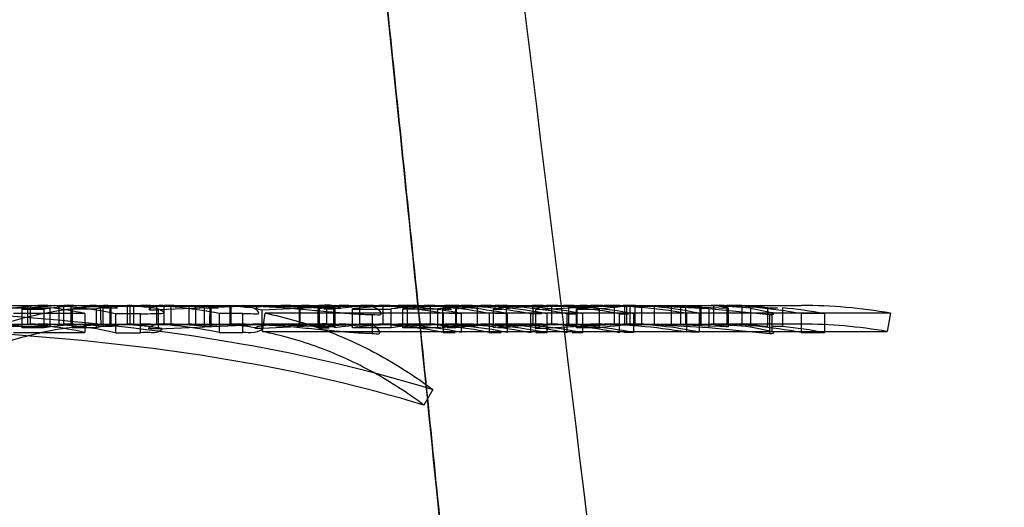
# Model space of a CAD drawing. Header units: millimetres. Extents: x 0 to 297, y 0 to 210.
# Tile 304 of 455: x 146.267 to 146.3778, y 160.1018 to 160.1568. Entities that reach past the tile are written whole.
import ezdxf

# ---------------------------------------------------------------- set-up
doc = ezdxf.new("R2010")
doc.units = ezdxf.units.MM
doc.header["$LTSCALE"] = 16.335
doc.layers.add('INTFCLR_144815', color=7, linetype='CONTINUOUS')

msp = doc.modelspace()

# ---------------------------------------------------------------- linework, layer by layer
at = {"layer": 'INTFCLR_144815', "color": 9, "linetype": 'Continuous'}
for p, q in [((146.2270175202, 160.1245782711), (146.3549629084, 160.1245782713)), ((146.2727495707, 160.1224777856), (146.2727495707, 160.1245778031)), ((146.277091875, 160.1243150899), (146.277091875, 160.1222051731)), ((146.2840045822, 160.1224780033), (146.2840045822, 160.124578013)), ((146.2884507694, 160.1243227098), (146.2884507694, 160.1222130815)), ((146.3006759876, 160.1245782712), (146.3006759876, 160.1224782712)), ((146.3015070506, 160.1224782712), (146.3015070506, 160.1245782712)), ((146.305200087, 160.1245782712), (146.305200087, 160.1224782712)), ((146.3078594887, 160.1224782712), (146.3078594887, 160.1245782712)), ((146.3250576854, 160.1219629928), (146.3250576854, 160.1240817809)), ((146.2805667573, 160.1215152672), (146.2805667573, 160.1236506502)), ((146.2920555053, 160.1215341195), (146.2920555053, 160.1236687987)), ((146.3513504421, 160.1235663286), (146.3513504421, 160.1214276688)), ((146.2659169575, 160.1224782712), (146.2730516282, 160.1224782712)), ((146.2755687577, 160.1224782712), (146.2769051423, 160.1224782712)), ((146.2770518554, 160.1224782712), (146.2836085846, 160.1224782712)), ((146.2863333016, 160.1224782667), (146.2921369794, 160.1224782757)), ((146.302526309, 160.1224782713), (146.2932011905, 160.1224782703)), ((146.3029137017, 160.1224782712), (146.3067744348, 160.1224782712)), ((146.3073896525, 160.1224782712), (146.3107328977, 160.1224782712)), ((146.312493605, 160.1224782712), (146.3164388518, 160.1224782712)), ((146.3166769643, 160.1224782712), (146.3246534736, 160.1224782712)), ((146.3262889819, 160.1224782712), (146.3338668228, 160.1224782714)), ((146.3348826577, 160.1224782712), (146.3462653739, 160.1224782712)), ((146.3549629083, 160.1224782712), (146.3473899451, 160.1224782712))]:
    msp.add_line(p, q, dxfattribs=at)
at = {"layer": 'INTFCLR_144815', "color": 6, "linetype": 'Continuous'}
for p, q in [((146.2649895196, 160.1241883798), (146.2687341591, 160.1245782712)), ((146.265112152, 160.1243279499), (146.2703634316, 160.1243279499)), ((146.2672171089, 160.1220682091), (146.2672171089, 160.124183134)), ((146.2672171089, 160.1241803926), (146.2696947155, 160.1241803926)), ((146.2678826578, 160.1224782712), (146.2678826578, 160.1245782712)), ((146.2681319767, 160.1245782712), (146.2681319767, 160.1224782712)), ((146.2696947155, 160.1220653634), (146.2696947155, 160.1241803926)), ((146.2703634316, 160.1243240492), (146.2703634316, 160.1222144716)), ((146.2713419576, 160.1245782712), (146.2713419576, 160.1224782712)), ((146.2719133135, 160.1224777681), (146.2719133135, 160.1245778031)), ((146.2727495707, 160.1245778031), (146.2719133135, 160.1245778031)), ((146.2772165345, 160.1245059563), (146.2727495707, 160.1245778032)), ((146.2728631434, 160.1241839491), (146.2728631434, 160.1220690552)), ((146.2728631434, 160.1241839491), (146.2755692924, 160.1241839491)), ((146.2755692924, 160.1241881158), (146.2755692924, 160.1220733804)), ((146.2759982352, 160.1245128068), (146.2760845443, 160.122415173)), ((146.2759982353, 160.1245128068), (146.3435080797, 160.1245128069)), ((146.2763595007, 160.1243147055), (146.277091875, 160.1243150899)), ((146.2763595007, 160.1222047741), (146.2763595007, 160.1243147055)), ((146.2770518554, 160.124578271), (146.2797564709, 160.124505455)), ((146.2772165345, 160.1245059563), (146.2772165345, 160.1224032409)), ((146.2791013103, 160.1224782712), (146.2791013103, 160.1245782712)), ((146.2793350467, 160.1245782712), (146.2793350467, 160.1224782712)), ((146.2797564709, 160.1245054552), (146.2797564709, 160.122402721)), ((146.2823632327, 160.1245782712), (146.2823632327, 160.1224782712)), ((146.2947082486, 160.1245782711), (146.2825637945, 160.1240791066)), ((146.2825637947, 160.121960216), (146.2825637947, 160.1240791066)), ((146.2832202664, 160.1224780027), (146.2832202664, 160.1245780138)), ((146.2840045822, 160.1245780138), (146.2832202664, 160.1245780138)), ((146.2883676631, 160.1245092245), (146.2840045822, 160.1245780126)), ((146.2859971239, 160.1245718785), (146.2863332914, 160.1245782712)), ((146.2859971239, 160.1245718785), (146.2859971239, 160.1224716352)), ((146.2867866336, 160.1245087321), (146.2860248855, 160.1245133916)), ((146.2867866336, 160.1245087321), (146.2860248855, 160.1245133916)), ((146.2921369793, 160.1245782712), (146.2867866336, 160.1245087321)), ((146.2867866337, 160.1224061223), (146.2867866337, 160.1245087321)), ((146.2877651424, 160.1243226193), (146.2884507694, 160.1243227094)), ((146.2877651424, 160.1222129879), (146.2877651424, 160.1243226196)), ((146.2907206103, 160.1245092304), (146.2880495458, 160.1245782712)), ((146.2883676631, 160.1224066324), (146.2883968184, 160.1245782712)), ((146.2905991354, 160.1245782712), (146.2905991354, 160.1224782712)), ((146.2907206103, 160.1245092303), (146.2907206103, 160.122406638)), ((146.2932011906, 160.1245782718), (146.302327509, 160.1242664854)), ((146.2942404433, 160.124094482), (146.3045160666, 160.124578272)), ((146.2942404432, 160.121976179), (146.2942404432, 160.1240944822)), ((146.2984319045, 160.1224782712), (146.2984319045, 160.1245782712)), ((146.302526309, 160.1245782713), (146.298489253, 160.1245122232)), ((146.298489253, 160.1245122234), (146.298489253, 160.1224097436)), ((146.2995339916, 160.1245782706), (146.2986787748, 160.1245702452)), ((146.2995339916, 160.1245782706), (146.2986787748, 160.1245702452)), ((146.3005584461, 160.1220725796), (146.3005584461, 160.1241873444)), ((146.3023275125, 160.1221547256), (146.3023275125, 160.1242664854)), ((146.3024283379, 160.1241876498), (146.3024283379, 160.1220728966)), ((146.3044291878, 160.1220697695), (146.3044291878, 160.1241846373)), ((146.3044291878, 160.1241821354), (146.3087611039, 160.1241821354)), ((146.3087611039, 160.1220671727), (146.3087611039, 160.1241821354)), ((146.3100670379, 160.1220704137), (146.3100670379, 160.1241852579)), ((146.3100670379, 160.1241828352), (146.3140301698, 160.1241828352)), ((146.3105738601, 160.1245408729), (146.3118710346, 160.1245741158)), ((146.3131397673, 160.1245416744), (146.3105738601, 160.1245416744)), ((146.3105738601, 160.1245408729), (146.3105738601, 160.1224394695)), ((146.3131397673, 160.1245416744), (146.3131397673, 160.1224403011)), ((146.3140301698, 160.1220678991), (146.3140301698, 160.1241828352)), ((146.3145878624, 160.1220717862), (146.3145878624, 160.1241865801)), ((146.3145878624, 160.1241804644), (146.3155610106, 160.1241804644)), ((146.3160474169, 160.1220654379), (146.3160474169, 160.1241804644)), ((146.3160974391, 160.12454053), (146.3174155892, 160.1245740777)), ((146.3184503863, 160.1245414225), (146.3160974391, 160.1245414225)), ((146.3160974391, 160.12454053), (146.3160974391, 160.1224391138)), ((146.3184503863, 160.1245414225), (146.3184503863, 160.1224400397)), ((146.3202390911, 160.1241784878), (146.3202390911, 160.122063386)), ((146.3202390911, 160.1241784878), (146.3212120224, 160.1241784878)), ((146.321714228, 160.1245566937), (146.3216986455, 160.1220691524)), ((146.321714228, 160.1245566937), (146.3247268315, 160.1245566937)), ((146.3247268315, 160.1245566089), (146.3247268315, 160.1224557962)), ((146.3350116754, 160.124578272), (146.3250576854, 160.1240817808)), ((146.326804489, 160.1245782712), (146.326804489, 160.1224782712)), ((146.3287626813, 160.1224782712), (146.3287626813, 160.1245782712)), ((146.3296145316, 160.1220693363), (146.3296145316, 160.1241842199)), ((146.3296145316, 160.1241804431), (146.332227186, 160.1241804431)), ((146.3338668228, 160.1245782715), (146.3296648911, 160.1245065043)), ((146.329664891, 160.1245065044), (146.329664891, 160.1224038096)), ((146.330844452, 160.1245782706), (146.3300207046, 160.1245690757)), ((146.330844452, 160.1245782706), (146.3300207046, 160.1245690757)), ((146.332227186, 160.122065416), (146.332227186, 160.1241804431)), ((146.3338773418, 160.1245782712), (146.3338773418, 160.1224782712)), ((146.3350823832, 160.1224782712), (146.3350823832, 160.1245782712)), ((146.3352501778, 160.1245446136), (146.3365452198, 160.1245745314)), ((146.3352501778, 160.1245446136), (146.3352501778, 160.1224433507)), ((146.33561738, 160.1245782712), (146.33561738, 160.1224782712)), ((146.3361835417, 160.1245782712), (146.3361835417, 160.1224782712)), ((146.3362266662, 160.1223826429), (146.3362266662, 160.1244861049)), ((146.3369590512, 160.1245456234), (146.3369590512, 160.1224443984)), ((146.3375096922, 160.1245782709), (146.3445357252, 160.1242257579)), ((146.338359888, 160.1245782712), (146.338359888, 160.1224782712)), ((146.3388003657, 160.1245782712), (146.346691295, 160.1242678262)), ((146.3403336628, 160.1224782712), (146.3403336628, 160.1245782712)), ((146.341388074, 160.1224782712), (146.341388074, 160.1245782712)), ((146.3419090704, 160.1245782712), (146.3419090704, 160.1224782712)), ((146.3436077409, 160.122415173), (146.3435080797, 160.1245128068)), ((146.3436179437, 160.1245782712), (146.3436179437, 160.1224782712)), ((146.3445357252, 160.124225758), (146.3445357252, 160.1221124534)), ((146.3445357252, 160.1242257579), (146.3513504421, 160.1235663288)), ((146.3450966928, 160.1224184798), (146.3450966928, 160.1245206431)), ((146.3467474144, 160.1242892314), (146.3457522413, 160.124474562)), ((146.3467474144, 160.1242892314), (146.3457522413, 160.124474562)), ((146.3465370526, 160.1245725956), (146.3465370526, 160.1224723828)), ((146.346691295, 160.1242678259), (146.346691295, 160.1221561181)), ((146.348245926, 160.1245721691), (146.3471066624, 160.1245721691)), ((146.348245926, 160.1245721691), (146.348245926, 160.1224719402)), ((146.3492312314, 160.1242596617), (146.3516101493, 160.1237801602)), ((146.3492312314, 160.1242596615), (146.3492312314, 160.122147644)), ((146.3511130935, 160.1243191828), (146.3511130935, 160.1222094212)), ((146.3511130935, 160.1243191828), (146.3522523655, 160.1243191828)), ((146.3528219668, 160.1243146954), (146.3528219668, 160.1222047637)), ((146.274274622, 160.1236835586), (146.2662444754, 160.1236835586)), ((146.274274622, 160.1236835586), (146.274274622, 160.1215494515)), ((146.2805667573, 160.1236506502), (146.277741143, 160.1236429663)), ((146.277741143, 160.1236429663), (146.277741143, 160.1215072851)), ((146.2920555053, 160.1236687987), (146.2894220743, 160.1236611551)), ((146.2894220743, 160.1236611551), (146.2894220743, 160.1215261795)), ((146.2942710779, 160.1216414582), (146.294584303, 160.1237100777)), ((146.3649694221, 160.1237100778), (146.294584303, 160.1237100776)), ((146.3066230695, 160.1235616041), (146.3066230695, 160.1214227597)), ((146.3146274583, 160.1236707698), (146.3146274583, 160.1215361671)), ((146.3166531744, 160.1236759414), (146.3153026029, 160.1236759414)), ((146.3166531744, 160.1236759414), (146.3166531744, 160.1215415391)), ((146.3197852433, 160.1236811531), (146.3197852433, 160.1215469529)), ((146.3218109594, 160.1236759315), (146.3204605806, 160.1236759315)), ((146.3218109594, 160.1236759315), (146.3218109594, 160.1215415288)), ((146.3244359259, 160.1236362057), (146.3244359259, 160.1215002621)), ((146.3263058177, 160.1236359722), (146.3263058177, 160.1215000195)), ((146.3285455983, 160.1236453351), (146.3297229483, 160.1236453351)), ((146.3285455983, 160.1236433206), (146.3285455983, 160.1215076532)), ((146.3303116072, 160.1236453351), (146.3303116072, 160.1215097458)), ((146.334422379, 160.1236525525), (146.3354958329, 160.1236534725)), ((146.334422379, 160.1236501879), (146.334422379, 160.1215147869)), ((146.3360325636, 160.1236525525), (146.3360325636, 160.1215172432)), ((146.342028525, 160.1236953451), (146.342028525, 160.1215616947)), ((146.3434517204, 160.1236958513), (146.3434517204, 160.1215622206)), ((146.3516101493, 160.1237801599), (146.3516101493, 160.1216497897)), ((146.3575382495, 160.1236627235), (146.3549255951, 160.1236627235)), ((146.3549255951, 160.1236571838), (146.3549255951, 160.1215220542)), ((146.3575382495, 160.1236627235), (146.3575382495, 160.1215278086)), ((146.3649694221, 160.1237100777), (146.3646077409, 160.1216414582)), ((146.2703634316, 160.1222185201), (146.265112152, 160.1222185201)), ((146.2696947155, 160.1220653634), (146.2672171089, 160.1220653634)), ((146.2719133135, 160.1224777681), (146.2727495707, 160.1224777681)), ((146.2772165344, 160.1224032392), (146.2727495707, 160.1224777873)), ((146.2755692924, 160.1220690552), (146.2728631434, 160.1220690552)), ((146.2730516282, 160.1224782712), (146.2755687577, 160.1224782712)), ((146.3436077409, 160.122415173), (146.2760845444, 160.122415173)), ((146.277091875, 160.1222051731), (146.2763595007, 160.1222047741)), ((146.2769051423, 160.1224782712), (146.2770518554, 160.1224782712)), ((146.2797564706, 160.122402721), (146.2770518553, 160.1224782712)), ((146.2825637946, 160.121960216), (146.2947082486, 160.1224782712)), ((146.2832202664, 160.1224780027), (146.2840045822, 160.1224780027)), ((146.2836085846, 160.1224782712), (146.2863333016, 160.1224782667)), ((146.2840045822, 160.1224780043), (146.288367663, 160.1224066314)), ((146.2859526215, 160.1224595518), (146.2867866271, 160.1224061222)), ((146.2859526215, 160.1224595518), (146.2867866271, 160.1224061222)), ((146.2863333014, 160.1224782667), (146.2859971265, 160.1224716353)), ((146.2867866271, 160.1224061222), (146.2921369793, 160.1224782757)), ((146.2884507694, 160.1222130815), (146.2877651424, 160.1222129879)), ((146.2907206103, 160.122406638), (146.2880495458, 160.1224782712)), ((146.288367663, 160.1224066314), (146.2891376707, 160.122355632)), ((146.288367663, 160.1224066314), (146.2891376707, 160.122355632)), ((146.2921369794, 160.1224782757), (146.2932011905, 160.1224782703)), ((146.3023275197, 160.1221547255), (146.2932011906, 160.1224782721)), ((146.3045160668, 160.1224782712), (146.294240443, 160.121976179)), ((146.2984407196, 160.1224172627), (146.2993482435, 160.1224778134)), ((146.2984407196, 160.1224172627), (146.2993482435, 160.1224778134)), ((146.2984892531, 160.1224097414), (146.302526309, 160.1224782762)), ((146.302526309, 160.1224782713), (146.3029137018, 160.1224782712)), ((146.3087611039, 160.1220671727), (146.3044291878, 160.1220671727)), ((146.3067744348, 160.1224782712), (146.3073896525, 160.1224782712)), ((146.3140301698, 160.1220678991), (146.3100670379, 160.1220678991)), ((146.3105738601, 160.1224403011), (146.3131397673, 160.1224403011)), ((146.3107328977, 160.1224782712), (146.312493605, 160.1224782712)), ((146.3125198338, 160.1224782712), (146.3112223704, 160.122461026)), ((146.3160474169, 160.1220654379), (146.3150745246, 160.1220654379)), ((146.3160974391, 160.1224400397), (146.3184503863, 160.1224400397)), ((146.3164388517, 160.1224782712), (146.3166769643, 160.1224782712)), ((146.3180748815, 160.1224782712), (146.3167564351, 160.1224608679)), ((146.3216986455, 160.122063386), (146.3207258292, 160.122063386)), ((146.3247268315, 160.1224558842), (146.321714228, 160.1224558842)), ((146.3246534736, 160.1224782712), (146.3262889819, 160.1224782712)), ((146.3350116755, 160.1224782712), (146.3250576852, 160.1219629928)), ((146.332227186, 160.122065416), (146.3296145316, 160.122065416)), ((146.3296151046, 160.1224118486), (146.3305453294, 160.1224767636)), ((146.3296151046, 160.1224118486), (146.3305453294, 160.1224767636)), ((146.329664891, 160.1224038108), (146.3338668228, 160.12247827)), ((146.3338668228, 160.1224782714), (146.3348826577, 160.1224782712)), ((146.3371929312, 160.1224782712), (146.3358976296, 160.122462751)), ((146.3375096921, 160.1224782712), (146.3445357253, 160.1221124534)), ((146.3466912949, 160.1221561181), (146.3388003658, 160.1224782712)), ((146.3445357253, 160.1221124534), (146.3513504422, 160.1214276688)), ((146.3450966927, 160.1224184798), (146.3466912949, 160.1221561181)), ((146.3450966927, 160.1224184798), (146.3466912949, 160.1221561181)), ((146.3473899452, 160.1224782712), (146.3462653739, 160.1224782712)), ((146.3465370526, 160.1224719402), (146.3476765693, 160.1224719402)), ((146.3516101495, 160.1216497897), (146.3492312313, 160.122147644)), ((146.3528219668, 160.1222094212), (146.3516830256, 160.1222094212)), ((146.2662444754, 160.1215494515), (146.274274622, 160.1215494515)), ((146.277741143, 160.1215072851), (146.2805667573, 160.1215152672)), ((146.2894220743, 160.1215261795), (146.2920555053, 160.1215341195)), ((146.2942710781, 160.1216414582), (146.3646077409, 160.1216414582)), ((146.3146274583, 160.1215415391), (146.3159784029, 160.1215415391)), ((146.3197852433, 160.1215415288), (146.3211361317, 160.1215415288)), ((146.3303116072, 160.1215097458), (146.3291342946, 160.1215097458)), ((146.3360325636, 160.1215172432), (146.3349591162, 160.1215181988)), ((146.3549255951, 160.1215278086), (146.3575382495, 160.1215278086)), ((146.3134528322, 160.1151069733), (146.312457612, 160.1133493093))]:
    msp.add_line(p, q, dxfattribs=at)
for points in [[(146.3513504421, 160.1235663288), (146.3514121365, 160.1235666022), (146.3514694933, 160.1235676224), (146.3515225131, 160.1235693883), (146.3515712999, 160.1235719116), (146.35161575, 160.1235751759), (146.3516555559, 160.1235791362), (146.3516905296, 160.123583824), (146.3517208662, 160.1235891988), (146.3517468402, 160.1235951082), (146.351768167, 160.1236015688), (146.3517851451, 160.1236085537), (146.3517989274, 160.1236158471), (146.3518099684, 160.1236233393), (146.3518178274, 160.1236311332), (146.3518223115, 160.123639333), (146.3518232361, 160.1236479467), (146.3518207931, 160.1236569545), (146.3518153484, 160.1236664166), (146.3518070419, 160.123676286), (146.3517957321, 160.1236865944), (146.3517813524, 160.1236975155), (146.3517646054, 160.1237089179), (146.3517447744, 160.1237209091), (146.3517196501, 160.123734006), (146.3516884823, 160.1237483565), (146.3516519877, 160.1237637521), (146.3516101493, 160.1237801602)], [(146.3513504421, 160.1214276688), (146.3514555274, 160.1214288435), (146.351549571, 160.1214322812), (146.3516275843, 160.1214379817), (146.3516913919, 160.1214461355), (146.3517419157, 160.1214565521), (146.3517788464, 160.1214686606), (146.3518038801, 160.121482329), (146.3518193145, 160.1214976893), (146.3518235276, 160.1215145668), (146.3518144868, 160.1215328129), (146.3517952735, 160.1215525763), (146.3517683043, 160.1215741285), (146.3517296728, 160.1215975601), (146.3516751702, 160.1216227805), (146.3516101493, 160.1216497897)]]:
    msp.add_lwpolyline(points, dxfattribs=at)
for centre, radius, start, end in [((146.2730555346, 160.0812495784), 0.0433287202, 90.0051656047, 97.744005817), ((146.2690057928, 160.0833244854), 0.0412537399, 77.77531255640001, 89.990039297), ((146.275568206, 160.0813246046), 0.04325365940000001, 89.99926914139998, 97.8044007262), ((146.2658532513, 160.0850118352), 0.0395701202, 77.712249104, 83.4552302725), ((146.271712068, 160.0834753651), 0.0411029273, 83.5077869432, 89.7194708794), ((146.2769239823, 160.1036957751), 0.0208826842, 90.0516917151, 101.2131780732), ((146.2795990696, 160.103579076), 0.0209991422, 90.021766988, 101.0637060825), ((146.2805474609, 160.08118666), 0.0433915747, 78.1984113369, 89.9921842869), ((146.2830696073, 160.0813311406), 0.043247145, 83.766854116, 89.8003995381), ((146.3067765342, 160.0749315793), 0.0496467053, 90.0024228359, 97.1950055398), ((146.3018050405, 160.5440137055), 0.4198266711, 269.9149355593, 270.0850644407), ((146.3086427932, 160.0749508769), 0.04962739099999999, 90.0010069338, 97.1935906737), ((146.3107347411, 160.0738788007), 0.0506994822, 90.002083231, 97.1444427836), ((146.3053067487, 160.0762626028), 0.0483156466, 78.8771953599, 89.99564603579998), ((146.3073811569, 160.0762205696), 0.0483577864, 78.9457751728, 89.98993415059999), ((146.3150445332, 160.0739046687), 0.0506736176, 92.15419323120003, 97.12289690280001), ((146.3164403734, 160.0727058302), 0.0518724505, 90.00168071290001, 97.0575090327), ((146.3105182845, 160.076270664), 0.0483075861, 78.9402808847, 89.9957251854), ((146.3124849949, 160.0762119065), 0.0483664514, 78.8826590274, 89.9898002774), ((146.3203815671, 160.0727075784), 0.0518706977, 92.1336533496, 97.0333309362), ((146.3218541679, 160.0569853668), 0.0675929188, 90.00281966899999, 96.17127865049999), ((146.3148061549, 160.0748926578), 0.04968559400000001, 78.824560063, 89.99618879), ((146.3234177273, 160.057138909), 0.0674393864, 91.447428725, 96.27426850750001), ((146.3166692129, 160.074847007), 0.0497313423, 78.82692523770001, 89.991069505), ((146.31885052, 160.0738463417), 0.0507319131, 78.9827873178, 89.99682514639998), ((146.3260913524, 160.0821609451), 0.0424176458, 91.84345059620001, 97.93025911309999), ((146.3206335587, 160.0738080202), 0.0507703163, 79.0107852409, 89.99253681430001), ((146.3274746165, 160.0820724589), 0.04250579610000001, 90.00494769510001, 97.8098845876), ((146.3246511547, 160.0726788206), 0.0518994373, 79.1480389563, 89.99743996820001), ((146.3262922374, 160.0727441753), 0.0518341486, 79.1689651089, 90.00359850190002), ((146.3362533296, 160.0684578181), 0.0561204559, 90.0005555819, 96.79374194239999), ((146.3312146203, 160.0579064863), 0.0666718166, 80.6655970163, 90.0070842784), ((146.3388421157, 160.0684708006), 0.0561074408, 91.9233084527, 96.77077941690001), ((146.332727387, 160.0581018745), 0.0664763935, 86.98258849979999, 90.0014388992), ((146.3334568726, 160.082912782), 0.0416654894, 86.1883417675, 90.00068330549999), ((146.3348765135, 160.0824501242), 0.0421282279, 78.2553553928, 89.99164369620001), ((146.3363894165, 160.4753593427), 0.3508141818, 269.9069659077, 270.0930340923), ((146.3462653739, 160.0664782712), 0.0581, 89.99999999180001, 92.72014946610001), ((146.3447989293, 160.0684509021), 0.0561273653, 79.6056054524, 89.99925633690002), ((146.3420854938, 160.0439303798), 0.0806464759, 84.91660121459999, 87.8601786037), ((146.3457387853, 160.0684815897), 0.0560966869, 84.5023815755, 89.1846418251), ((146.3473899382, 160.0684597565), 0.0561185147, 89.1260212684, 89.99999291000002), ((146.3473834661, 160.0683974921), 0.0561810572, 79.5864922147, 84.4448913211), ((146.3549629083, 160.0664782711), 0.0581, 80.0825479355, 89.99999998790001), ((146.325059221, 159.8414250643), 0.2822115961, 89.87345591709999, 90.12654408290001), ((146.3425029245, 159.9598898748), 0.1638066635, 89.83406580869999, 90.1659341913), ((146.2687552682, 160.1047605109), 0.0177180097, 90.06826283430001, 102.2711624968), ((146.2730534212, 160.0807421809), 0.0417360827, 90.0024613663, 98.0384966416), ((146.269003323, 160.0826837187), 0.0397947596, 77.31608011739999, 89.9861180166), ((146.275570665, 160.0807496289), 0.0417286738, 90.0026188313, 98.09490876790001), ((146.2658636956, 160.0843888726), 0.0380922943, 77.24375898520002, 83.21597154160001), ((146.2717124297, 160.0828641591), 0.0396141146, 83.26321073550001, 89.7094510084), ((146.279610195, 160.1021193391), 0.0203591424, 90.053761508, 101.4481736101), ((146.2805468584, 160.0806411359), 0.04183730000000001, 77.75240525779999, 89.99106882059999), ((146.2830696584, 160.0807928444), 0.0416854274, 83.53242752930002, 89.7929918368), ((146.301181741, 160.5259928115), 0.4039205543, 269.9115861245, 270.0884138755), ((146.3067753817, 160.0746416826), 0.04783658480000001, 90.00113414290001, 97.4673909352), ((146.3086441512, 160.074621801), 0.047856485, 90.00267011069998, 97.46291585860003), ((146.3107337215, 160.0736252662), 0.0488530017, 90.00096614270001, 97.41476053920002), ((146.3053099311, 160.0759350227), 0.0465433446, 78.45190515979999, 89.99939791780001), ((146.3073944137, 160.0759948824), 0.04648336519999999, 78.5107551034, 90.00586872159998), ((146.3150459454, 160.0736174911), 0.0488608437, 92.2358127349, 97.39028029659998), ((146.3164395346, 160.0724923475), 0.0499859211, 90.0007826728, 97.324330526), ((146.310521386, 160.0759421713), 0.04653619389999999, 78.5175428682, 89.9993810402), ((146.3124984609, 160.075987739), 0.04649050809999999, 78.4449556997, 90.0059845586), ((146.3203827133, 160.0724669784), 0.05001133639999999, 92.21433308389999, 97.297543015), ((146.3218528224, 160.0573547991), 0.06512346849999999, 90.001742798, 96.40505949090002), ((146.3148105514, 160.0746269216), 0.0478514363, 78.39570776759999, 90.0013069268), ((146.3234185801, 160.0574667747), 0.065011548, 91.5022466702, 96.5103313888), ((146.3166828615, 160.0746739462), 0.0478043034, 78.3870928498, 90.0070681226), ((146.318855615, 160.0736266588), 0.0488516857, 78.559206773, 90.0026786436), ((146.3260867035, 160.0816423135), 0.0408361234, 91.9083427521, 98.23288188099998), ((146.3206465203, 160.0736685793), 0.048809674, 78.579064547, 90.00745214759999), ((146.3274798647, 160.0814313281), 0.0410470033, 90.0124493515, 98.09668384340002), ((146.3246570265, 160.0725106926), 0.0499676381, 78.7299455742, 90.0040738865), ((146.3262958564, 160.0725509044), 0.0499273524, 78.754267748, 90.0078890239), ((146.3362529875, 160.0683913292), 0.0540869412, 90.000214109, 97.05007484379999), ((146.3312246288, 160.0583266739), 0.0641513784, 80.3044580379, 90.0163014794), ((146.3388423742, 160.0683949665), 0.0540832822, 91.99559425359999, 97.0257177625), ((146.3327264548, 160.0583710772), 0.0641071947, 86.87013094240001, 90.000658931), ((146.3334566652, 160.0823118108), 0.0401664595, 86.04557038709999, 90.00041296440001), ((146.3348795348, 160.0818957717), 0.0405825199, 77.8056824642, 89.9955910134), ((146.3358199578, 160.4604950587), 0.3380511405, 269.9034287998, 270.0965712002), ((146.3462653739, 160.0664782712), 0.05599999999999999, 89.9999999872, 92.72014947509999), ((146.3448075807, 160.0684700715), 0.0540082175, 79.2022847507, 90.0084051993), ((146.3420742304, 160.0445786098), 0.0778985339, 84.7284606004, 87.7763659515), ((146.3457401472, 160.0684326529), 0.0540456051, 84.29451291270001, 89.1551399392), ((146.3473899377, 160.0683880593), 0.0540902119, 89.09324510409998, 89.99999207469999), ((146.3473873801, 160.0683535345), 0.0541247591, 79.1904080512, 84.2373049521), ((146.3549629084, 160.0664782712), 0.05599999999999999, 80.08254791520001, 89.9999999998), ((146.3256825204, 159.8497550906), 0.2717456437, 89.8685817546, 90.13141824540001), ((146.3429773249, 159.963880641), 0.1576822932, 89.82762234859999, 90.1723776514)]:
    msp.add_arc(centre, radius, start, end, dxfattribs=at)
at = {"layer": 'INTFCLR_144815', "color": 7, "linetype": 'Continuous'}
for points, knots in [([(146.2685356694, 160.5484094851), (146.2681768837, 160.5484163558), (146.2680291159, 160.5472856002), (146.2679020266, 160.5463130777), (146.2678541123, 160.545055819), (146.2678390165, 160.5438617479), (146.2678490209, 160.5426154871), (146.2678770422, 160.5413375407), (146.267926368, 160.539854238), (146.2679877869, 160.538439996), (146.2680571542, 160.5370632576), (146.2681218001, 160.535894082), (146.2681947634, 160.5346694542), (146.2682763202, 160.5333817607), (146.2683739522, 160.5319246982), (146.2684909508, 160.5302691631), (146.2686240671, 160.5284761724), (146.2687751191, 160.5265266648), (146.2689464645, 160.5243986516), (146.2691395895, 160.5220853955), (146.2693573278, 160.5195591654), (146.2696055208, 160.5167619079), (146.2698875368, 160.5136710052), (146.2702022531, 160.5103075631), (146.2705545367, 160.5066260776), (146.270964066, 160.5024358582), (146.2714181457, 160.4978830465), (146.2719235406, 160.4929039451), (146.2724898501, 160.4874110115), (146.2731482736, 160.4811191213), (146.2738898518, 160.4741287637), (146.2747322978, 160.4662807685), (146.2756839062, 160.4575084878), (146.2767801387, 160.4474943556), (146.2780195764, 160.4362568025), (146.279427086, 160.4235712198), (146.2810135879, 160.4093330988), (146.2827543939, 160.3937483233), (146.2846438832, 160.3768412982), (146.2866454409, 160.3589097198), (146.2887705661, 160.3398167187), (146.2909834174, 160.3198494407), (146.2932747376, 160.2990577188), (146.2956271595, 160.2775663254), (146.2980548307, 160.2552123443), (146.3005695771, 160.2318492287), (146.303149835, 160.2076373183), (146.3057579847, 160.1828988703), (146.3083819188, 160.1577273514), (146.3110417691, 160.1319038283), (146.3137731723, 160.1050452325), (146.3156055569, 160.0867812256), (146.316537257, 160.0774282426)], [0, 0, 0, 0, 0.0022727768, 0.0047552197, 0.0072724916, 0.0099339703, 0.0124032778, 0.0151433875, 0.0180360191, 0.0218007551, 0.0241093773, 0.0267664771, 0.0292170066, 0.0318792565, 0.0349383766, 0.0384659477, 0.0423906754, 0.04632546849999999, 0.0508500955, 0.0559119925, 0.0610273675, 0.0669092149, 0.0736979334, 0.08068481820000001, 0.088304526, 0.0971210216, 0.107349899, 0.1172826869, 0.1288180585, 0.1423236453, 0.1573498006, 0.173339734, 0.1923142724, 0.213234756, 0.2371428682, 0.2639186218, 0.2940716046, 0.3278777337, 0.3632382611, 0.4018184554, 0.4421522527, 0.4849100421, 0.5290549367, 0.5746333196, 0.6218382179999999, 0.6714657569, 0.7234577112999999, 0.7760520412, 0.8290144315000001, 0.8837447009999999, 0.9404699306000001, 1, 1, 1, 1]), ([(146.3165372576, 160.0774282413), (146.3156882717, 160.0859472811), (146.3140844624, 160.1019459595), (146.31179393, 160.124515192), (146.3097554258, 160.1443979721), (146.3079332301, 160.1620137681), (146.3062945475, 160.1777332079), (146.3048198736, 160.1917830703), (146.303476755, 160.2045023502), (146.3022386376, 160.2161649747), (146.3011010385, 160.2268295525), (146.3000722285, 160.2364335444), (146.2991576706, 160.2449397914), (146.2983384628, 160.2525345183), (146.2976041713, 160.2593229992), (146.2969486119, 160.2653696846), (146.2963622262, 160.270767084), (146.2958344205, 160.2756163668), (146.2953627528, 160.2799426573), (146.2949330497, 160.2838782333), (146.294548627, 160.2873944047), (146.2942040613, 160.2905421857), (146.2938913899, 160.2933956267), (146.2936072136, 160.2959865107), (146.293347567, 160.2983515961), (146.29311321, 160.3004846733), (146.2928984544, 160.3024379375), (146.2927014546, 160.3042284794), (146.2925213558, 160.3058644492), (146.2923501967, 160.3074183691), (146.2921900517, 160.3088714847), (146.2919924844, 160.3106633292), (146.291852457, 160.3119324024), (146.2917563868, 160.3128029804)], [0, 0, 0, 0, 0.1085181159, 0.2038078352, 0.2875461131, 0.3618636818, 0.4282885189, 0.487877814, 0.5409311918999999, 0.5904083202, 0.6365382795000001, 0.6768771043, 0.7128403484, 0.7449807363, 0.7737025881, 0.7993897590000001, 0.8220747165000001, 0.8425199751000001, 0.8612199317, 0.8772376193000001, 0.8927018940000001, 0.9060547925, 0.9173756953, 0.9290872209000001, 0.9390925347, 0.9475344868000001, 0.9562877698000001, 0.964000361, 0.9703674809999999, 0.9771498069, 0.9838162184, 0.9888979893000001, 1, 1, 1, 1])]:
    msp.add_open_spline(points, degree=3, knots=knots, dxfattribs=at)
at = {"layer": 'INTFCLR_144815', "color": 9, "linetype": 'Continuous'}
msp.add_open_spline([(146.3777835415, 159.6608559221), (146.3714691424, 159.7282054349), (146.3566880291, 159.8771675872), (146.3312299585, 160.1029362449), (146.3015784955, 160.3315193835), (146.2797373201, 160.4783572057), (146.2685356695, 160.5484094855)], degree=3, knots=[0, 0, 0, 0, 0.2268957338, 0.5020939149, 0.7620442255, 1, 1, 1, 1], dxfattribs=at)
at = {"layer": 'INTFCLR_144815', "color": 6, "linetype": 'Continuous'}
for points, knots in [([(146.22701752, 160.1245782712), (146.2342345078, 160.124572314), (146.2486883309, 160.1244255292), (146.2703742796, 160.1232729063), (146.2921190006, 160.1206378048), (146.3063905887, 160.1173183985), (146.3134528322, 160.1151069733)], [0, 0, 0, 0, 0.2481974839, 0.4967363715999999, 0.7464265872, 1, 1, 1, 1]), ([(146.2571297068, 160.1191391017), (146.2581124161, 160.1196679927), (146.26010558, 160.1206527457), (146.2631834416, 160.1219059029), (146.266323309, 160.1229255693), (146.2695131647, 160.1237094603), (146.2727413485, 160.1242533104), (146.274911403, 160.1244531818), (146.2759982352, 160.1245128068)], [0, 0, 0, 0, 0.1693161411, 0.3369560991, 0.5037653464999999, 0.6697343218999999, 0.8348603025, 1, 1, 1, 1]), ([(146.277091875, 160.12431509), (146.2773872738, 160.1243150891), (146.278522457, 160.1242301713), (146.2774771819, 160.1244900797), (146.2772165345, 160.1245059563)], [0, 0, 0, 0, 0.5307874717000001, 1, 1, 1, 1]), ([(146.277091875, 160.12431509), (146.2773872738, 160.1243150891), (146.278522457, 160.1242301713), (146.2774771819, 160.1244900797), (146.2772165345, 160.1245059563)], [0, 0, 0, 0, 0.5307874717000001, 1, 1, 1, 1]), ([(146.2805667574, 160.1236506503), (146.2809234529, 160.1236514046), (146.2815792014, 160.1236469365), (146.2823095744, 160.1236996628), (146.2836211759, 160.1236597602), (146.282427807, 160.1242777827), (146.2816825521, 160.124306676), (146.2807323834, 160.1244469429), (146.2800767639, 160.1244861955), (146.2797564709, 160.124505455)], [0, 0, 0, 0, 0.1724522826, 0.296705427, 0.424138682, 0.5575276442, 0.6777415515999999, 0.844867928, 1, 1, 1, 1]), ([(146.2825637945, 160.1240791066), (146.2822060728, 160.1240821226), (146.2809579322, 160.1239293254), (146.2825576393, 160.1247805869), (146.2831476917, 160.1245782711), (146.2836085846, 160.1245782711)], [0, 0, 0, 0, 0.3251001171, 0.5811519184, 1, 1, 1, 1]), ([(146.2884507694, 160.1243227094), (146.2887298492, 160.1243232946), (146.2898720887, 160.1242624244), (146.2886796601, 160.1244912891), (146.2883676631, 160.1245092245)], [0, 0, 0, 0, 0.4717443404, 1, 1, 1, 1]), ([(146.2920555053, 160.1236687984), (146.2923591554, 160.1236699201), (146.2928326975, 160.123738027), (146.2942632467, 160.123490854), (146.2933033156, 160.1244121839), (146.2925678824, 160.1243135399), (146.291674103, 160.1244632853), (146.291069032, 160.1244893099), (146.2907206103, 160.1245092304)], [0, 0, 0, 0, 0.1743296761, 0.3499940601, 0.4909488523, 0.6500127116, 0.7996410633, 1, 1, 1, 1]), ([(146.2907665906, 160.1245782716), (146.2912253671, 160.1245782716), (146.2921689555, 160.1245666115), (146.2935911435, 160.1245183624), (146.2950243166, 160.1244434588), (146.2964426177, 160.1243480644), (146.2978354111, 160.1242376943), (146.2991898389, 160.1241192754), (146.3005081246, 160.1239982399), (146.3017707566, 160.1238811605), (146.3029589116, 160.1237727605), (146.3040382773, 160.1236834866), (146.3050029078, 160.1236157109), (146.3058535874, 160.1235714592), (146.3063799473, 160.1235629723), (146.306623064, 160.1235616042)], [0, 0, 0, 0, 0.0865907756, 0.1780905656, 0.2685651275, 0.3574485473, 0.4463816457, 0.5322644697, 0.6140607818, 0.6962449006, 0.7715996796, 0.8392473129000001, 0.9006583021, 0.9541127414, 1, 1, 1, 1]), ([(146.2974654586, 160.1245782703), (146.2971990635, 160.1245782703), (146.2965247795, 160.1245709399), (146.2954537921, 160.1245412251), (146.2946322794, 160.1244484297), (146.2930317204, 160.1243776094), (146.2939957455, 160.1240960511), (146.2942404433, 160.124094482)], [0, 0, 0, 0, 0.1707198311, 0.4399561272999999, 0.6392507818, 0.8431817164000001, 1, 1, 1, 1]), ([(146.2974654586, 160.1245782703), (146.2971990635, 160.1245782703), (146.2965247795, 160.1245709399), (146.2954537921, 160.1245412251), (146.2946322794, 160.1244484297), (146.2930317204, 160.1243776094), (146.2939957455, 160.1240960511), (146.2942404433, 160.124094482)], [0, 0, 0, 0, 0.1707198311, 0.4399561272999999, 0.6392507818, 0.8431817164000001, 1, 1, 1, 1]), ([(146.302327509, 160.1242664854), (146.3025723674, 160.1242680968), (146.3034869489, 160.1242181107), (146.3017765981, 160.1247267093), (146.3012408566, 160.1245782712), (146.3006724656, 160.1245782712)], [0, 0, 0, 0, 0.2322652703, 0.4608531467, 1, 1, 1, 1]), ([(146.302327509, 160.1242664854), (146.3025723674, 160.1242680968), (146.3034869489, 160.1242181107), (146.3017765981, 160.1247267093), (146.3012408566, 160.1245782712), (146.3006724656, 160.1245782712)], [0, 0, 0, 0, 0.2322652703, 0.4608531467, 1, 1, 1, 1]), ([(146.306623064, 160.1235616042), (146.3069655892, 160.1235650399), (146.3080732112, 160.1233453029), (146.3069217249, 160.1245857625), (146.3059731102, 160.1243815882), (146.3049242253, 160.124536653), (146.3039655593, 160.1245636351), (146.3032808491, 160.1245782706), (146.3029137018, 160.1245782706)], [0, 0, 0, 0, 0.1690809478, 0.3034463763, 0.5252702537, 0.662338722, 0.8187739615, 1, 1, 1, 1]), ([(146.329368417, 160.1245782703), (146.3290429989, 160.1245782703), (146.3284262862, 160.1245676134), (146.3275913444, 160.1245502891), (146.3265967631, 160.1244458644), (146.3261264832, 160.1246008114), (146.3248379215, 160.124083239), (146.3250576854, 160.1240817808)], [0, 0, 0, 0, 0.2224941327, 0.4178054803, 0.5859942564, 0.8497402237, 1, 1, 1, 1]), ([(146.329368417, 160.1245782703), (146.3290429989, 160.1245782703), (146.3284262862, 160.1245676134), (146.3275913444, 160.1245502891), (146.3265967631, 160.1244458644), (146.3261264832, 160.1246008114), (146.3248379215, 160.124083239), (146.3250576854, 160.1240817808)], [0, 0, 0, 0, 0.2224941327, 0.4178054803, 0.5859942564, 0.8497402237, 1, 1, 1, 1]), ([(146.294584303, 160.1237100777), (146.295706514, 160.1234835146), (146.2979366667, 160.1229434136), (146.3012177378, 160.1218743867), (146.3044261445, 160.1205524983), (146.3075495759, 160.1189848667), (146.310574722, 160.1171764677), (146.3125066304, 160.1158213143), (146.3134528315, 160.1151069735)], [0, 0, 0, 0, 0.1642768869, 0.328872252, 0.4947033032, 0.6617291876, 0.8298803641, 1, 1, 1, 1]), ([(146.312457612, 160.1133493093), (146.3054985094, 160.1154833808), (146.2914226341, 160.1186863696), (146.269960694, 160.1212222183), (146.2485001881, 160.1223320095), (146.2341781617, 160.1224721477), (146.22701752, 160.1224782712)], [0, 0, 0, 0, 0.2524479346, 0.5018346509, 0.7507678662, 1, 1, 1, 1]), ([(146.2760845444, 160.122415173), (146.2750360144, 160.1223576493), (146.2729429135, 160.122164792), (146.2698298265, 160.1216400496), (146.266754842, 160.1208840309), (146.263729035, 160.1199010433), (146.2607640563, 160.1186935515), (146.2588443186, 160.1177449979), (146.2578980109, 160.1172356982)], [0, 0, 0, 0, 0.1652943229, 0.3305000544, 0.4964943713, 0.6632805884, 0.8308415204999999, 1, 1, 1, 1]), ([(146.2728631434, 160.12206473), (146.2733095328, 160.1221562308), (146.2742042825, 160.1223092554), (146.2755545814, 160.1224475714), (146.2764556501, 160.1224782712), (146.2769051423, 160.1224782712)], [0, 0, 0, 0, 0.3359343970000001, 0.6686207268, 1, 1, 1, 1]), ([(146.2772165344, 160.1224032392), (146.2774815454, 160.1223864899), (146.2785798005, 160.1223633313), (146.2774011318, 160.1222051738), (146.2770918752, 160.1222051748)], [0, 0, 0, 0, 0.4619718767, 1, 1, 1, 1]), ([(146.2797564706, 160.122402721), (146.2800498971, 160.1223844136), (146.2805809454, 160.1223429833), (146.2814470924, 160.1222607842), (146.2820886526, 160.1221221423), (146.2834014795, 160.1220213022), (146.2822646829, 160.1214352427), (146.2815234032, 160.1215617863), (146.2809069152, 160.1215160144), (146.2805667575, 160.1215152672)], [0, 0, 0, 0, 0.1515673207, 0.2791813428, 0.4295052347, 0.5639571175, 0.697407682, 0.8246346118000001, 1, 1, 1, 1]), ([(146.2825637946, 160.121960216), (146.2822046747, 160.1219633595), (146.2809677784, 160.1218011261), (146.2825310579, 160.1226980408), (146.2831345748, 160.1224782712), (146.2836085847, 160.1224782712)], [0, 0, 0, 0, 0.3244575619, 0.5717581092, 1, 1, 1, 1]), ([(146.2907206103, 160.122406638), (146.291005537, 160.1223897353), (146.2916197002, 160.1223454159), (146.2925790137, 160.1222550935), (146.2933113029, 160.1221132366), (146.2946733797, 160.1219576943), (146.2930540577, 160.121375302), (146.2924974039, 160.1215358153), (146.2920555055, 160.1215341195)], [0, 0, 0, 0, 0.1482115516, 0.3246959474, 0.4755899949, 0.6125169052, 0.7705375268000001, 1, 1, 1, 1]), ([(146.3066230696, 160.1214227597), (146.3063731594, 160.1214242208), (146.3058507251, 160.1214332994), (146.3050089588, 160.1214787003), (146.3040609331, 160.1215475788), (146.3029852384, 160.1216397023), (146.3017731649, 160.1217544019), (146.3004799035, 160.1218789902), (146.2991355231, 160.1220070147), (146.297782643, 160.1221294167), (146.2964004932, 160.1222425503), (146.2949902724, 160.1223404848), (146.2938027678, 160.1224044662), (146.2923910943, 160.1224602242), (146.2914578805, 160.1224782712), (146.2907665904, 160.1224782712)], [0, 0, 0, 0, 0.0471608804, 0.0985823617, 0.1590558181, 0.2265288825, 0.3023126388, 0.3888049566, 0.4717077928, 0.5571554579, 0.645145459, 0.7333977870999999, 0.8239089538, 0.8695479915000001, 1, 1, 1, 1]), ([(146.294240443, 160.121976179), (146.293967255, 160.1219779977), (146.2929581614, 160.1219384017), (146.2943138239, 160.1223969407), (146.2950230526, 160.1223827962), (146.2961906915, 160.1224745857), (146.2969785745, 160.1224782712), (146.2974654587, 160.1224782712)], [0, 0, 0, 0, 0.1665292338, 0.3215302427, 0.5091164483, 0.7032130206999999, 1, 1, 1, 1]), ([(146.294240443, 160.121976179), (146.293967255, 160.1219779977), (146.2929581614, 160.1219384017), (146.2943138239, 160.1223969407), (146.2950230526, 160.1223827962), (146.2961906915, 160.1224745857), (146.2969785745, 160.1224782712), (146.2974654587, 160.1224782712)], [0, 0, 0, 0, 0.1665292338, 0.3215302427, 0.5091164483, 0.7032130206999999, 1, 1, 1, 1]), ([(146.3006724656, 160.1224782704), (146.3010799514, 160.1224782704), (146.3013609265, 160.1227880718), (146.3025022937, 160.1221559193), (146.3023275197, 160.1221547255)], [0, 0, 0, 0, 0.6998302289, 1, 1, 1, 1]), ([(146.3006724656, 160.1224782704), (146.3010799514, 160.1224782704), (146.3013609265, 160.1227880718), (146.3025022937, 160.1221559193), (146.3023275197, 160.1221547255)], [0, 0, 0, 0, 0.6998302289, 1, 1, 1, 1]), ([(146.3066230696, 160.1214227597), (146.3069056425, 160.1214257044), (146.3077927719, 160.121189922), (146.3070772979, 160.1224106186), (146.3062106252, 160.1222387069), (146.3053440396, 160.1224050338), (146.3042621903, 160.1224520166), (146.3034407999, 160.1224782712), (146.3029137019, 160.1224782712)], [0, 0, 0, 0, 0.1453284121, 0.2762870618, 0.4440618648, 0.5771602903, 0.7289260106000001, 1, 1, 1, 1]), ([(146.3250576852, 160.1219629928), (146.3247592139, 160.121965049), (146.326484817, 160.1225305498), (146.3270833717, 160.1223799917), (146.3283519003, 160.1224799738), (146.3290088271, 160.1224782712), (146.3293684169, 160.1224782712)], [0, 0, 0, 0, 0.2043255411, 0.5349097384, 0.7538401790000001, 1, 1, 1, 1]), ([(146.3250576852, 160.1219629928), (146.3247592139, 160.121965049), (146.326484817, 160.1225305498), (146.3270833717, 160.1223799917), (146.3283519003, 160.1224799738), (146.3290088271, 160.1224782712), (146.3293684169, 160.1224782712)], [0, 0, 0, 0, 0.2043255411, 0.5349097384, 0.7538401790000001, 1, 1, 1, 1]), ([(146.3124576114, 160.1133493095), (146.3115446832, 160.1140385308), (146.309681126, 160.1153456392), (146.3067635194, 160.1170893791), (146.3037523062, 160.1186002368), (146.3006602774, 160.1198737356), (146.2974995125, 160.1209032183), (146.295351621, 160.1214233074), (146.2942710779, 160.1216414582)], [0, 0, 0, 0, 0.1702925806, 0.3385298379, 0.5055802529, 0.6713830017, 0.8358911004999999, 1, 1, 1, 1])]:
    msp.add_open_spline(points, degree=3, knots=knots, dxfattribs=at)

doc.saveas('drawing.dxf')
